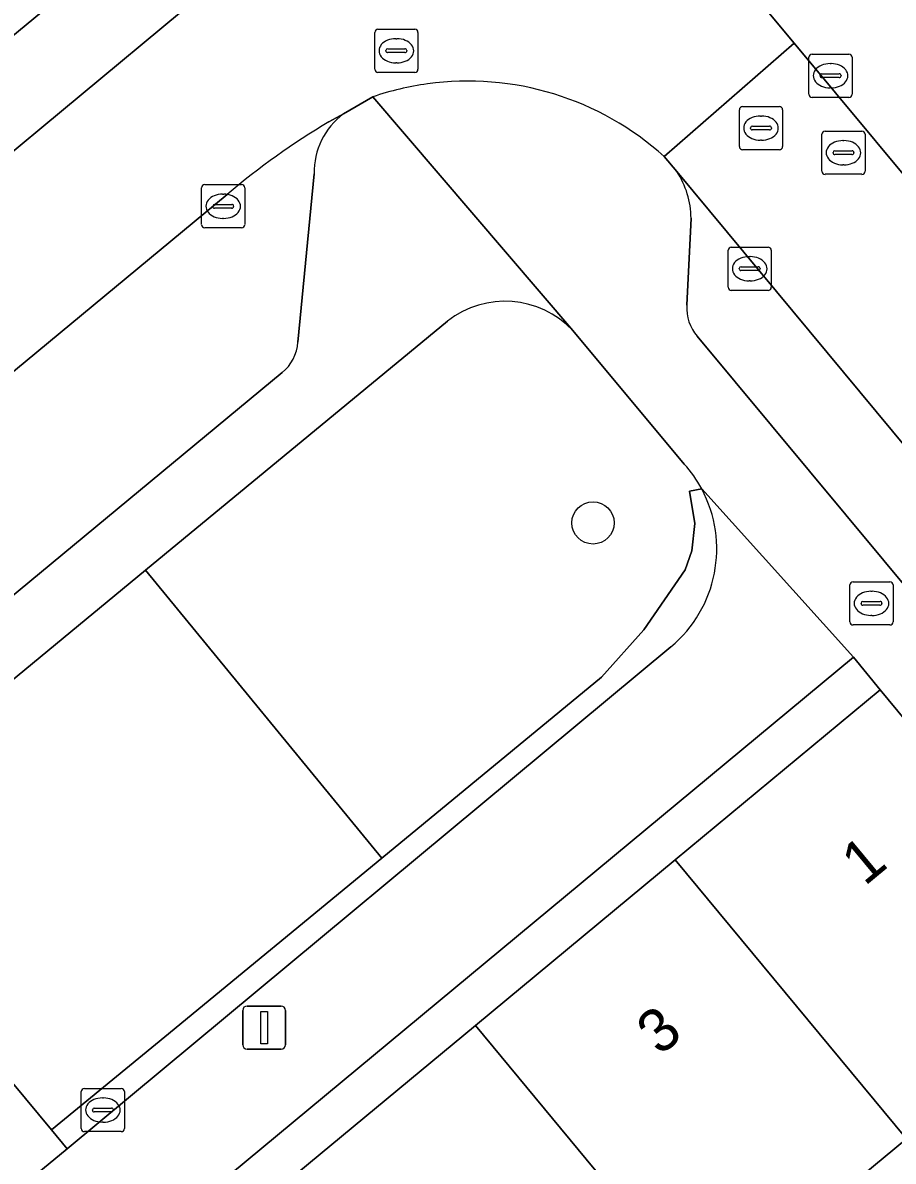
# Model space of a CAD drawing. Extents: x 159039 to 160102, y 381214 to 382524.
# Drawn here: x 159687.82 to 159707.98, y 381946.85 to 381973.2 of the extents above; entities that cross this region are included whole.
import ezdxf

# ---------------------------------------------------------------- set-up
doc = ezdxf.new("R2010")
doc.units = 0
for name, color, linetype in [('IMGEO_Boom', 7, 'Continuous'), ('IMGEO_Brandkraan', 7, 'Continuous'), ('IMGEO_Erf', 7, 'Continuous'), ('IMGEO_Groenvoorziening', 7, 'Continuous'), ('IMGEO_Haag', 7, 'Continuous'), ('IMGEO_Kolk', 7, 'Continuous'), ('IMGEO_Lichtmast', 7, 'Continuous'), ('IMGEO_Pand', 7, 'Continuous'), ('IMGEO_Pand_nummerreeks', 7, 'Continuous'), ('IMGEO_Parkeervlak_open', 7, 'Continuous'), ('IMGEO_Rijbaan_lokaal_open', 7, 'Continuous'), ('IMGEO_Rioolput', 7, 'Continuous'), ('IMGEO_Voetpad_open', 7, 'Continuous')]:
    doc.layers.add(name, color=color, linetype=linetype)

msp = doc.modelspace()

# ---------------------------------------------------------------- linework, layer by layer
at = {"layer": 'IMGEO_Boom'}
msp.add_circle((159701.026, 381961.62), 0.489, dxfattribs=at)
at = {"layer": 'IMGEO_Brandkraan'}
for p, q in [((159707.047, 381960.258), (159707.899, 381960.258)), ((159706.972, 381959.332), (159706.972, 381960.184)), ((159707.46, 381960.038), (159707.485, 381960.038)), ((159707.973, 381960.184), (159707.973, 381959.332)), ((159707.231, 381959.752), (159707.231, 381959.764)), ((159707.669, 381959.715), (159707.271, 381959.715)), ((159707.274, 381959.801), (159707.672, 381959.801)), ((159707.715, 381959.764), (159707.715, 381959.752)), ((159707.483, 381959.478), (159707.458, 381959.478)), ((159707.899, 381959.258), (159707.047, 381959.258))]:
    msp.add_line(p, q, dxfattribs=at)
for points in [[(159707.047, 381960.258), (159707.899, 381960.258)], [(159706.972, 381959.332), (159706.972, 381960.184)], [(159707.973, 381960.184), (159707.973, 381959.332)], [(159707.899, 381959.258), (159707.047, 381959.258)]]:
    msp.add_lwpolyline(points, dxfattribs=at)
for centre, radius, start, end in [((159707.049, 381960.182), 0.0765, 91.552, 178.448), ((159707.049, 381960.182), 0.0765, 91.552, 178.448), ((159707.897, 381960.182), 0.0765, 1.552, 88.448), ((159707.897, 381960.182), 0.0765, 1.552, 88.448), ((159707.271, 381959.761), 0.0403, 85.8775, 175.7526), ((159707.268, 381959.751), 0.0366, 178.938, 274.7102), ((159707.672, 381959.758), 0.043, 264.8664, 352.4533), ((159707.676, 381959.763), 0.0386, 1.7309, 96.639), ((159707.049, 381959.334), 0.0765, 181.552, 268.448), ((159707.049, 381959.334), 0.0765, 181.552, 268.448), ((159707.897, 381959.334), 0.0765, 271.552, 358.448), ((159707.897, 381959.334), 0.0765, 271.552, 358.448)]:
    msp.add_arc(centre, radius, start, end, dxfattribs=at)
for centre, major_axis, ratio, start_param, end_param in [((159707.459, 381959.758), (-0.387, 0.002), 0.722429, 4.712389, 7.853982), ((159707.484, 381959.758), (-0.39, 0.002), 0.717154, 1.570796, 4.712389)]:
    msp.add_ellipse(centre, major_axis=major_axis, ratio=ratio, start_param=start_param, end_param=end_param, dxfattribs=at)
at = {"layer": 'IMGEO_Erf'}
msp.add_lwpolyline([(159670.545, 381926.967), (159675.171, 381930.804), (159679.798, 381934.641), (159684.424, 381938.477), (159689.05, 381942.313), (159693.676, 381946.15), (159698.302, 381949.986), (159702.928, 381953.822), (159707.671, 381957.755), (159707.059, 381958.511), (159665.184, 381923.782), (159665.803, 381923.035)], close=True, dxfattribs=at)
msp.add_lwpolyline([(159708.282, 381947.367), (159703.655, 381943.531)], dxfattribs=at)
at = {"layer": 'IMGEO_Groenvoorziening'}
for points in [[(159697.659, 381966.291), (159690.668, 381960.527)], [(159703.14, 381962.983), (159700.56, 381966.07)], [(159696.14, 381953.863), (159701.226, 381958.046), (159702.206, 381959.145), (159703.156, 381960.534), (159703.317, 381960.973), (159703.386, 381961.606), (159703.261, 381962.352), (159703.542, 381962.407)], [(159703.542, 381962.407), (159703.261, 381962.352), (159703.386, 381961.606), (159703.317, 381960.973), (159703.156, 381960.534), (159702.206, 381959.145), (159701.226, 381958.046), (159696.14, 381953.863)], [(159690.668, 381960.527), (159696.14, 381953.863)], [(159688.487, 381947.57), (159688.853, 381947.129), (159702.831, 381958.754)], [(159696.14, 381953.863), (159691.112, 381949.728), (159688.487, 381947.57)]]:
    msp.add_lwpolyline(points, dxfattribs=at)
msp.add_lwpolyline([(159696.14, 381953.863), (159690.668, 381960.527), (159682.985, 381954.193), (159688.487, 381947.57), (159691.112, 381949.728)], close=True, dxfattribs=at)
for centre, radius, start, end in [((159698.988, 381964.591), 2.158, 43.2531, 128.0341), ((159700.919, 381961.005), 2.974, 28.1304, 41.6933), ((159700.939, 381961.018), 2.951, 309.8882, 28.0838)]:
    msp.add_arc(centre, radius, start, end, dxfattribs=at)
at = {"layer": 'IMGEO_Haag'}
for points in [[(159703.542, 381962.407), (159703.261, 381962.352), (159703.386, 381961.606), (159703.317, 381960.973), (159703.156, 381960.534), (159702.206, 381959.145), (159701.226, 381958.046), (159696.14, 381953.863)], [(159688.487, 381947.57), (159688.853, 381947.129), (159702.831, 381958.754)], [(159696.14, 381953.863), (159691.112, 381949.728), (159688.487, 381947.57)]]:
    msp.add_lwpolyline(points, dxfattribs=at)
msp.add_arc((159700.939, 381961.018), 2.951, 309.8882, 28.0838, dxfattribs=at)
at = {"layer": 'IMGEO_Kolk'}
for p, q in [((159706.025, 381971.544), (159706.025, 381972.396)), ((159706.1, 381972.47), (159706.952, 381972.47)), ((159707.026, 381972.396), (159707.026, 381971.544)), ((159706.513, 381972.25), (159706.538, 381972.25)), ((159706.284, 381971.964), (159706.284, 381971.976)), ((159706.722, 381971.927), (159706.324, 381971.927)), ((159706.327, 381972.013), (159706.725, 381972.013)), ((159706.768, 381971.976), (159706.768, 381971.964)), ((159706.536, 381971.69), (159706.511, 381971.69)), ((159706.952, 381971.47), (159706.1, 381971.47)), ((159692.039, 381969.449), (159692.891, 381969.449)), ((159691.964, 381968.523), (159691.964, 381969.375)), ((159692.452, 381969.229), (159692.477, 381969.229)), ((159692.965, 381969.375), (159692.965, 381968.523)), ((159692.223, 381968.943), (159692.223, 381968.955)), ((159692.661, 381968.906), (159692.263, 381968.906)), ((159692.266, 381968.992), (159692.664, 381968.992)), ((159692.707, 381968.955), (159692.707, 381968.943)), ((159692.475, 381968.669), (159692.45, 381968.669)), ((159692.891, 381968.449), (159692.039, 381968.449)), ((159704.152, 381967.077), (159704.152, 381967.929)), ((159704.227, 381968.003), (159705.079, 381968.003)), ((159705.153, 381967.929), (159705.153, 381967.077)), ((159704.64, 381967.783), (159704.665, 381967.783)), ((159704.411, 381967.497), (159704.411, 381967.509)), ((159704.849, 381967.46), (159704.451, 381967.46)), ((159704.454, 381967.546), (159704.852, 381967.546)), ((159704.895, 381967.509), (159704.895, 381967.497)), ((159704.663, 381967.223), (159704.638, 381967.223)), ((159705.079, 381967.003), (159704.227, 381967.003)), ((159689.179, 381947.605), (159689.179, 381948.457)), ((159689.254, 381948.531), (159690.106, 381948.531)), ((159690.18, 381948.457), (159690.18, 381947.605)), ((159689.667, 381948.311), (159689.692, 381948.311)), ((159689.438, 381948.025), (159689.438, 381948.037)), ((159689.876, 381947.988), (159689.478, 381947.988)), ((159689.481, 381948.074), (159689.879, 381948.074)), ((159689.922, 381948.037), (159689.922, 381948.025)), ((159689.69, 381947.751), (159689.665, 381947.751)), ((159690.106, 381947.531), (159689.254, 381947.531))]:
    msp.add_line(p, q, dxfattribs=at)
for points in [[(159706.025, 381971.544), (159706.025, 381972.396)], [(159706.1, 381972.47), (159706.952, 381972.47)], [(159707.026, 381972.396), (159707.026, 381971.544)], [(159706.952, 381971.47), (159706.1, 381971.47)], [(159692.039, 381969.449), (159692.891, 381969.449)], [(159691.964, 381968.523), (159691.964, 381969.375)], [(159692.965, 381969.375), (159692.965, 381968.523)], [(159692.891, 381968.449), (159692.039, 381968.449)], [(159704.152, 381967.077), (159704.152, 381967.929)], [(159704.227, 381968.003), (159705.079, 381968.003)], [(159705.153, 381967.929), (159705.153, 381967.077)], [(159705.079, 381967.003), (159704.227, 381967.003)], [(159689.179, 381947.605), (159689.179, 381948.457)], [(159689.254, 381948.531), (159690.106, 381948.531)], [(159690.18, 381948.457), (159690.18, 381947.605)], [(159690.106, 381947.531), (159689.254, 381947.531)]]:
    msp.add_lwpolyline(points, dxfattribs=at)
for centre, radius, start, end in [((159706.102, 381972.394), 0.0765, 91.552, 178.448), ((159706.102, 381972.394), 0.0765, 91.552, 178.448), ((159706.95, 381972.394), 0.0765, 1.552, 88.448), ((159706.95, 381972.394), 0.0765, 1.552, 88.448), ((159706.324, 381971.973), 0.0403, 85.8775, 175.7526), ((159706.321, 381971.963), 0.0366, 178.938, 274.7102), ((159706.725, 381971.97), 0.043, 264.8664, 352.4533), ((159706.729, 381971.975), 0.0386, 1.7309, 96.639), ((159706.102, 381971.546), 0.0765, 181.552, 268.448), ((159706.102, 381971.546), 0.0765, 181.552, 268.448), ((159706.95, 381971.546), 0.0765, 271.552, 358.448), ((159706.95, 381971.546), 0.0765, 271.552, 358.448), ((159692.041, 381969.373), 0.0765, 91.552, 178.448), ((159692.041, 381969.373), 0.0765, 91.552, 178.448), ((159692.889, 381969.373), 0.0765, 1.552, 88.448), ((159692.889, 381969.373), 0.0765, 1.552, 88.448), ((159692.263, 381968.952), 0.0403, 85.8775, 175.7526), ((159692.26, 381968.942), 0.0366, 178.938, 274.7102), ((159692.664, 381968.949), 0.043, 264.8664, 352.4533), ((159692.668, 381968.954), 0.0386, 1.7309, 96.639), ((159692.041, 381968.525), 0.0765, 181.552, 268.448), ((159692.041, 381968.525), 0.0765, 181.552, 268.448), ((159692.889, 381968.525), 0.0765, 271.552, 358.448), ((159692.889, 381968.525), 0.0765, 271.552, 358.448), ((159704.229, 381967.927), 0.0765, 91.552, 178.448), ((159704.229, 381967.927), 0.0765, 91.552, 178.448), ((159705.077, 381967.927), 0.0765, 1.552, 88.448), ((159705.077, 381967.927), 0.0765, 1.552, 88.448), ((159704.451, 381967.506), 0.0403, 85.8775, 175.7526), ((159704.448, 381967.496), 0.0366, 178.938, 274.7102), ((159704.852, 381967.503), 0.043, 264.8664, 352.4533), ((159704.856, 381967.508), 0.0386, 1.7309, 96.639), ((159704.229, 381967.079), 0.0765, 181.552, 268.448), ((159704.229, 381967.079), 0.0765, 181.552, 268.448), ((159705.077, 381967.079), 0.0765, 271.552, 358.448), ((159705.077, 381967.079), 0.0765, 271.552, 358.448), ((159689.256, 381948.455), 0.0765, 91.552, 178.448), ((159689.256, 381948.455), 0.0765, 91.552, 178.448), ((159690.104, 381948.455), 0.0765, 1.552, 88.448), ((159690.104, 381948.455), 0.0765, 1.552, 88.448), ((159689.478, 381948.034), 0.0403, 85.8775, 175.7526), ((159689.475, 381948.024), 0.0366, 178.938, 274.7102), ((159689.879, 381948.031), 0.043, 264.8664, 352.4533), ((159689.883, 381948.036), 0.0386, 1.7309, 96.639), ((159689.256, 381947.607), 0.0765, 181.552, 268.448), ((159689.256, 381947.607), 0.0765, 181.552, 268.448), ((159690.104, 381947.607), 0.0765, 271.552, 358.448), ((159690.104, 381947.607), 0.0765, 271.552, 358.448)]:
    msp.add_arc(centre, radius, start, end, dxfattribs=at)
for centre, major_axis, ratio, start_param, end_param in [((159706.512, 381971.97), (-0.387, 0.002), 0.722429, 4.712389, 7.853982), ((159706.537, 381971.97), (-0.39, 0.002), 0.717154, 1.570796, 4.712389), ((159692.451, 381968.949), (-0.387, 0.002), 0.722429, 4.712389, 7.853982), ((159692.476, 381968.949), (-0.39, 0.002), 0.717154, 1.570796, 4.712389), ((159704.639, 381967.503), (-0.387, 0.002), 0.722429, 4.712389, 7.853982), ((159704.664, 381967.503), (-0.39, 0.002), 0.717154, 1.570796, 4.712389), ((159689.666, 381948.031), (-0.387, 0.002), 0.722429, 4.712389, 7.853982), ((159689.691, 381948.031), (-0.39, 0.002), 0.717154, 1.570796, 4.712389)]:
    msp.add_ellipse(centre, major_axis=major_axis, ratio=ratio, start_param=start_param, end_param=end_param, dxfattribs=at)
at = {"layer": 'IMGEO_Lichtmast'}
for p, q in [((159692.917, 381949.538), (159692.917, 381950.338)), ((159692.917, 381950.338), (159692.917, 381949.538)), ((159693.017, 381950.438), (159693.807, 381950.438)), ((159693.807, 381950.438), (159693.017, 381950.438)), ((159693.907, 381950.338), (159693.907, 381949.538)), ((159693.907, 381949.538), (159693.907, 381950.338)), ((159693.807, 381949.438), (159693.017, 381949.438)), ((159693.017, 381949.438), (159693.807, 381949.438))]:
    msp.add_line(p, q, dxfattribs=at)
msp.add_lwpolyline([(159693.337, 381950.313), (159693.487, 381950.313), (159693.487, 381949.563), (159693.337, 381949.563), (159693.337, 381950.313)], dxfattribs=at)
for centre, start, end in [((159693.017, 381950.338), 90, 180), ((159693.017, 381950.338), 90, 180), ((159693.807, 381950.338), 0, 90), ((159693.807, 381950.338), 360, 90), ((159693.017, 381949.538), 180, 270), ((159693.017, 381949.538), 180, 270), ((159693.807, 381949.538), 270, 0), ((159693.807, 381949.538), 270, 0)]:
    msp.add_arc(centre, 0.1, start, end, dxfattribs=at)
at = {"layer": 'IMGEO_Pand'}
for points in [[(159702.928, 381953.822), (159708.282, 381947.367), (159709.176, 381948.109), (159713.024, 381951.3), (159707.671, 381957.755)], [(159702.928, 381953.822), (159698.302, 381949.986), (159703.655, 381943.531), (159708.282, 381947.367)], [(159699.029, 381939.695), (159703.655, 381943.531), (159698.302, 381949.986), (159693.676, 381946.15)]]:
    msp.add_lwpolyline(points, close=True, dxfattribs=at)
at = {"layer": 'IMGEO_Parkeervlak_open'}
for points in [[(159702.766, 381976.228), (159705.683, 381972.724), (159720.837, 381954.517)], [(159690.07, 381974.945), (159680.862, 381967.342), (159682.198, 381965.74), (159693.826, 381975.39)], [(159695.251, 381971.089), (159694.909, 381970.9)], [(159694.194, 381965.803), (159694.568, 381969.702)], [(159718.361, 381951.223), (159702.968, 381969.751)], [(159692.556, 381969.219), (159675.735, 381955.294), (159672.054, 381952.235), (159658.001, 381940.7)], [(159703.295, 381968.673), (159703.201, 381966.656)], [(159703.439, 381965.942), (159714.681, 381952.43)], [(159659.309, 381936.529), (159661.888, 381938.663), (159663.941, 381940.362), (159667.211, 381943.069), (159670.004, 381945.38), (159673.476, 381948.254), (159675.537, 381949.959), (159693.83, 381965.098)]]:
    msp.add_lwpolyline(points, dxfattribs=at)
for centre, radius, start, end in [((159696.269, 381969.726), 1.701, 126.7505, 180.8154), ((159703.34, 381956.611), 16.591, 120.5428, 130.5418), ((159701.299, 381968.656), 1.996, 0.4818, 33.2674), ((159704.169, 381966.582), 0.971, 175.63, 221.2399), ((159693.196, 381965.872), 1, 309.3162, 356.0681)]:
    msp.add_arc(centre, radius, start, end, dxfattribs=at)
at = {"layer": 'IMGEO_Rijbaan_lokaal_open'}
for points in [[(159702.677, 381970.099), (159705.683, 381972.724), (159702.766, 381976.228)], [(159693.826, 381975.39), (159682.198, 381965.74), (159680.862, 381967.342), (159679.672, 381966.36), (159676.773, 381963.933), (159673.826, 381961.489), (159675.118, 381959.893), (159673.24, 381958.3), (159675.735, 381955.294), (159692.556, 381969.219)], [(159725.738, 381948.627), (159720.952, 381954.379), (159720.837, 381954.517), (159705.683, 381972.724), (159702.677, 381970.099), (159702.968, 381969.751), (159718.361, 381951.223)], [(159694.909, 381970.9), (159695.251, 381971.089), (159695.932, 381971.482)]]:
    msp.add_lwpolyline(points, dxfattribs=at)
for centre, radius, start, end in [((159698.131, 381965.064), 6.783, 47.9244, 97.9597), ((159698.135, 381965.025), 6.823, 97.9457, 108.8393), ((159703.34, 381956.611), 16.591, 120.5428, 130.5418)]:
    msp.add_arc(centre, radius, start, end, dxfattribs=at)
at = {"layer": 'IMGEO_Rioolput'}
for p, q in [((159695.973, 381972.122), (159695.973, 381972.974)), ((159696.048, 381973.048), (159696.9, 381973.048)), ((159696.974, 381972.974), (159696.974, 381972.122)), ((159696.461, 381972.828), (159696.486, 381972.828)), ((159696.232, 381972.542), (159696.232, 381972.554)), ((159696.67, 381972.505), (159696.272, 381972.505)), ((159696.275, 381972.591), (159696.673, 381972.591)), ((159696.716, 381972.554), (159696.716, 381972.542)), ((159696.484, 381972.268), (159696.459, 381972.268)), ((159696.9, 381972.048), (159696.048, 381972.048)), ((159704.414, 381970.332), (159704.414, 381971.184)), ((159704.489, 381971.258), (159705.341, 381971.258)), ((159704.902, 381971.038), (159704.927, 381971.038)), ((159705.415, 381971.184), (159705.415, 381970.332)), ((159704.673, 381970.752), (159704.673, 381970.764)), ((159704.716, 381970.801), (159705.114, 381970.801)), ((159705.157, 381970.764), (159705.157, 381970.752)), ((159705.111, 381970.715), (159704.713, 381970.715)), ((159706.323, 381969.762), (159706.323, 381970.614)), ((159706.398, 381970.688), (159707.25, 381970.688)), ((159707.324, 381970.614), (159707.324, 381969.762)), ((159705.341, 381970.258), (159704.489, 381970.258)), ((159704.925, 381970.478), (159704.9, 381970.478)), ((159706.625, 381970.231), (159707.023, 381970.231)), ((159706.811, 381970.468), (159706.836, 381970.468)), ((159706.582, 381970.182), (159706.582, 381970.194)), ((159707.02, 381970.145), (159706.622, 381970.145)), ((159707.066, 381970.194), (159707.066, 381970.182)), ((159706.834, 381969.908), (159706.809, 381969.908)), ((159707.25, 381969.688), (159706.398, 381969.688))]:
    msp.add_line(p, q, dxfattribs=at)
for points in [[(159695.973, 381972.122), (159695.973, 381972.974)], [(159696.048, 381973.048), (159696.9, 381973.048)], [(159696.974, 381972.974), (159696.974, 381972.122)], [(159696.9, 381972.048), (159696.048, 381972.048)], [(159704.414, 381970.332), (159704.414, 381971.184)], [(159704.489, 381971.258), (159705.341, 381971.258)], [(159705.415, 381971.184), (159705.415, 381970.332)], [(159706.323, 381969.762), (159706.323, 381970.614)], [(159706.398, 381970.688), (159707.25, 381970.688)], [(159707.324, 381970.614), (159707.324, 381969.762)], [(159705.341, 381970.258), (159704.489, 381970.258)], [(159707.25, 381969.688), (159706.398, 381969.688)]]:
    msp.add_lwpolyline(points, dxfattribs=at)
for centre, radius, start, end in [((159696.05, 381972.972), 0.0765, 91.552, 178.448), ((159696.05, 381972.972), 0.0765, 91.552, 178.448), ((159696.898, 381972.972), 0.0765, 1.552, 88.448), ((159696.898, 381972.972), 0.0765, 1.552, 88.448), ((159696.272, 381972.551), 0.0403, 85.8775, 175.7526), ((159696.269, 381972.541), 0.0366, 178.938, 274.7102), ((159696.673, 381972.548), 0.043, 264.8664, 352.4533), ((159696.677, 381972.553), 0.0386, 1.7309, 96.639), ((159696.05, 381972.124), 0.0765, 181.552, 268.448), ((159696.05, 381972.124), 0.0765, 181.552, 268.448), ((159696.898, 381972.124), 0.0765, 271.552, 358.448), ((159696.898, 381972.124), 0.0765, 271.552, 358.448), ((159704.491, 381971.182), 0.0765, 91.552, 178.448), ((159704.491, 381971.182), 0.0765, 91.552, 178.448), ((159705.339, 381971.182), 0.0765, 1.552, 88.448), ((159705.339, 381971.182), 0.0765, 1.552, 88.448), ((159704.713, 381970.761), 0.0403, 85.8775, 175.7526), ((159704.71, 381970.751), 0.0366, 178.938, 274.7102), ((159705.114, 381970.758), 0.043, 264.8664, 352.4533), ((159705.118, 381970.763), 0.0386, 1.7309, 96.639), ((159706.4, 381970.612), 0.0765, 91.552, 178.448), ((159706.4, 381970.612), 0.0765, 91.552, 178.448), ((159707.248, 381970.612), 0.0765, 1.552, 88.448), ((159707.248, 381970.612), 0.0765, 1.552, 88.448), ((159704.491, 381970.334), 0.0765, 181.552, 268.448), ((159704.491, 381970.334), 0.0765, 181.552, 268.448), ((159705.339, 381970.334), 0.0765, 271.552, 358.448), ((159705.339, 381970.334), 0.0765, 271.552, 358.448), ((159706.622, 381970.191), 0.0403, 85.8775, 175.7526), ((159707.027, 381970.193), 0.0386, 1.7309, 96.639), ((159706.619, 381970.181), 0.0366, 178.938, 274.7102), ((159707.023, 381970.188), 0.043, 264.8664, 352.4533), ((159706.4, 381969.764), 0.0765, 181.552, 268.448), ((159706.4, 381969.764), 0.0765, 181.552, 268.448), ((159707.248, 381969.764), 0.0765, 271.552, 358.448), ((159707.248, 381969.764), 0.0765, 271.552, 358.448)]:
    msp.add_arc(centre, radius, start, end, dxfattribs=at)
for centre, major_axis, ratio, start_param, end_param in [((159696.46, 381972.548), (-0.387, 0.002), 0.722429, 4.712389, 7.853982), ((159696.485, 381972.548), (-0.39, 0.002), 0.717154, 1.570796, 4.712389), ((159704.901, 381970.758), (-0.387, 0.002), 0.722429, 4.712389, 7.853982), ((159704.926, 381970.758), (-0.39, 0.002), 0.717154, 1.570796, 4.712389), ((159706.81, 381970.188), (-0.387, 0.002), 0.722429, 4.712389, 7.853982), ((159706.835, 381970.188), (-0.39, 0.002), 0.717154, 1.570796, 4.712389)]:
    msp.add_ellipse(centre, major_axis=major_axis, ratio=ratio, start_param=start_param, end_param=end_param, dxfattribs=at)
at = {"layer": 'IMGEO_Voetpad_open'}
for points in [[(159657.442, 381947.905), (159659.769, 381949.834), (159673.826, 381961.489), (159676.773, 381963.933), (159679.672, 381966.36), (159680.862, 381967.342), (159690.07, 381974.945)], [(159700.56, 381966.07), (159695.932, 381971.482), (159695.251, 381971.089)], [(159695.932, 381971.482), (159700.56, 381966.07), (159703.14, 381962.983)], [(159702.968, 381969.751), (159702.677, 381970.099)], [(159694.568, 381969.702), (159694.194, 381965.803)], [(159703.201, 381966.656), (159703.295, 381968.673)], [(159662.402, 381934.418), (159673.184, 381943.338), (159683.195, 381951.619), (159687.332, 381946.642), (159687.707, 381946.19), (159688.853, 381947.129), (159688.487, 381947.57), (159682.985, 381954.193), (159690.668, 381960.527), (159697.659, 381966.291)], [(159714.681, 381952.43), (159703.439, 381965.942)], [(159693.83, 381965.098), (159675.537, 381949.959), (159677.085, 381948.13), (159675.003, 381946.403), (159673.476, 381948.254), (159670.004, 381945.38), (159671.721, 381943.268), (159668.953, 381940.988), (159667.211, 381943.069), (159663.941, 381940.362), (159665.504, 381938.503), (159663.427, 381936.812), (159661.888, 381938.663)], [(159707.059, 381958.511), (159703.542, 381962.407)], [(159703.542, 381962.407), (159707.059, 381958.511), (159707.671, 381957.755), (159713.024, 381951.3), (159714.054, 381950.076), (159717.568, 381945.902), (159719.275, 381943.847), (159720.293, 381942.588), (159725.527, 381936.12), (159726.52, 381934.891), (159731.888, 381928.431), (159733.97, 381925.903), (159736.218, 381927.963)], [(159702.831, 381958.754), (159688.853, 381947.129), (159687.707, 381946.19), (159668.125, 381929.97)], [(159664.572, 381930.035), (159663.284, 381931.576), (159660.581, 381929.302), (159662.932, 381926.498), (159665.184, 381923.782), (159707.059, 381958.511)]]:
    msp.add_lwpolyline(points, dxfattribs=at)
for centre, radius, start, end in [((159698.131, 381965.064), 6.783, 47.9244, 97.9597), ((159698.135, 381965.025), 6.823, 97.9457, 108.8393), ((159696.269, 381969.726), 1.701, 126.7505, 180.8154), ((159701.299, 381968.656), 1.996, 0.4818, 33.2674), ((159698.988, 381964.591), 2.158, 43.2531, 128.0341), ((159704.169, 381966.582), 0.971, 175.63, 221.2399), ((159693.196, 381965.872), 1, 309.3162, 356.0681), ((159700.919, 381961.005), 2.974, 28.1304, 41.6933), ((159700.939, 381961.018), 2.951, 309.8882, 28.0838)]:
    msp.add_arc(centre, radius, start, end, dxfattribs=at)

# ---------------------------------------------------------------- texts
at = {"layer": 'IMGEO_Pand_nummerreeks'}
for s, p in [('1', (159707.315, 381953.199)), ('3', (159702.575, 381949.268))]:
    msp.add_text(s, height=1, rotation=39.668, dxfattribs=at).set_placement(p)

doc.saveas('drawing.dxf')
